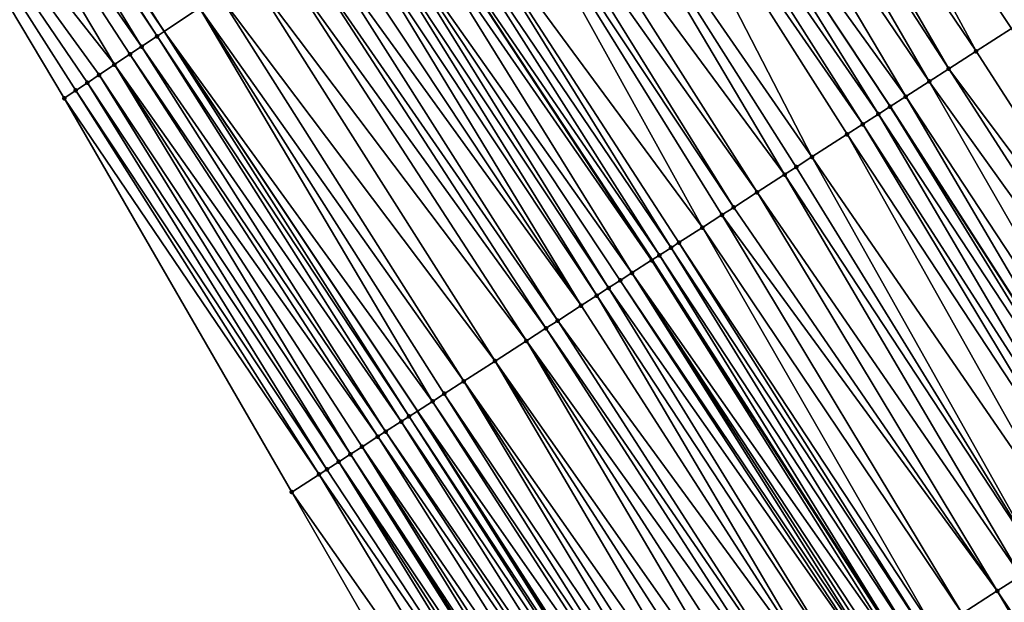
# Model space of a CAD drawing. Header units: feet. Extents: x 2004186 to 2014793, y 836912 to 864902.
# Tile 374 of 656: x 2009789 to 2009832, y 849024 to 849049. Entities that reach past the tile are written whole.
import ezdxf

# ---------------------------------------------------------------- set-up
doc = ezdxf.new("R2010")
doc.units = ezdxf.units.FT
doc.header["$LTSCALE"] = 100
doc.header["$MEASUREMENT"] = 0
for name, color, linetype, lineweight in [('EP_Travel Lane', 5, 'Continuous', 40), ('GPL_Skip Line', 2, 'Continuous', 40), ('Road Shots', 4, 'Continuous', 200), ('Road X-Section', 30, 'Continuous', 13)]:
    doc.layers.add(name, color=color, linetype=linetype, lineweight=lineweight)
doc.layers.add('I-77 SB_MM21-27-Surface-Border', color=7, linetype='Continuous')
doc.layers.add('I-77 SB_MM21-27-Surface-TIN', color=7, linetype='Continuous')

msp = doc.modelspace()

# ---------------------------------------------------------------- linework, layer by layer
at = {"layer": 'EP_Travel Lane'}
msp.add_polyline3d([(2009922.732590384, 848845.9093054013, 427.7466532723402), (2009912.311521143, 848862.9794874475, 427.6353479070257), (2009901.890393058, 848880.049765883, 427.5545564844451), (2009891.469273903, 848897.1200296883, 427.4691715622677), (2009881.063165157, 848913.8753565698, 427.4190355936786), (2009870.463312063, 848930.8352990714, 427.3590392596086), (2009859.863490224, 848947.7951915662, 427.2796639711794), (2009849.263633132, 848964.755140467, 427.2221198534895), (2009838.720720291, 848981.3424521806, 427.1364189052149), (2009827.963152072, 848998.2030135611, 427.0771608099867), (2009817.205627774, 849015.0635061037, 426.9972308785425), (2009806.448035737, 849031.9241048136, 426.949170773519), (2009795.557487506, 849048.2402471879, 426.8732766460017), (2009784.392036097, 849064.8334639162, 426.7987282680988), (2009773.226573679, 849081.4266970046, 426.7300865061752), (2009762.061131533, 849098.0198999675, 426.6504041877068), (2009750.965655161, 849114.3226856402, 426.583410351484)], dxfattribs=at)
at = {"layer": 'GPL_Skip Line'}
for points in [[(2009953.829437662, 848841.4261146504, 428.721481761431), (2009943.524610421, 848858.56616258, 428.6641164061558), (2009933.127624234, 848875.6511519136, 428.5878087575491), (2009922.730622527, 848892.7361667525, 428.519566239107), (2009912.33363203, 848909.8211631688, 428.4454982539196), (2009901.793440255, 848926.8179547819, 428.3846184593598), (2009891.20368886, 848943.7842266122, 428.3312489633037), (2009880.613957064, 848960.750467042, 428.2658008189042), (2009870.024222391, 848977.7167120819, 428.202126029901), (2009859.249325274, 848994.5654839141, 428.1196564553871), (2009848.421835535, 849011.3809139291, 428.0372503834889), (2009837.59432419, 849028.196377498, 427.9649437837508), (2009826.766831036, 849045.0118128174, 427.8841342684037), (2009815.719622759, 849061.6833479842, 427.8140215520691), (2009804.626809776, 849078.3250743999, 427.7626321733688), (2009793.534014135, 849094.966774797, 427.701693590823), (2009782.441233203, 849111.6084531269, 427.6326563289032), (2009771.182598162, 849128.138074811, 427.5321407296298)], [(2009933.158281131, 848852.2558033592, 428.2070710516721), (2009922.774190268, 848869.3486734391, 428.1384617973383), (2009912.390098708, 848886.4415446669, 428.0702190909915), (2009902.006056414, 848903.5343347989, 427.976362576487), (2009891.530412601, 848920.4104319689, 427.9136971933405), (2009880.92433474, 848937.3665026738, 427.8573967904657), (2009870.318280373, 848954.3225358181, 427.7865722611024), (2009859.712203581, 848971.2786048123, 427.72960863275), (2009849.022044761, 848987.9779411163, 427.6566642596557), (2009838.194197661, 849004.7931455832, 427.5752317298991), (2009827.36634023, 849021.608366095, 427.4986247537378), (2009816.538476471, 849038.4235964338, 427.4249755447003), (2009805.637161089, 849054.960949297, 427.3642147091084), (2009794.594976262, 849071.6363890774, 427.304301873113), (2009783.5527462, 849088.3118971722, 427.2693528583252), (2009772.510594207, 849104.9872873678, 427.1912455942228), (2009761.310572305, 849121.3920772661, 427.0964918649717)]]:
    msp.add_polyline3d(points, dxfattribs=at)
at = {"layer": 'I-77 SB_MM21-27-Surface-Border', "color": 3, "linetype": 'ByBlock', "lineweight": -2}
msp.add_polyline3d([(2009916.190808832, 848841.9269525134, 427.4272913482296), (2009906.306348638, 848859.323898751, 427.3652300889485), (2009894.37184794, 848875.4729130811, 427.2132154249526), (2009883.974851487, 848892.5579192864, 427.142303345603), (2009873.97081867, 848909.4472396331, 427.0527480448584), (2009862.872036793, 848926.0958827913, 427.0244709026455), (2009852.451987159, 848943.1679908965, 426.9473174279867), (2009842.031924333, 848960.2401201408, 426.8784663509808), (2009831.674598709, 848976.8038825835, 426.8050204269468), (2009821.351448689, 848993.9443379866, 426.7822035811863), (2009811.028325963, 849011.0847510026, 426.7466182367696), (2009801.041554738, 849028.441653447, 426.6923110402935), (2009791.258311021, 849045.3737114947, 426.6573367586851), (2009780.997530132, 849062.5701654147, 426.6372701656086), (2009770.903162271, 849079.8775549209, 426.6196813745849), (2009759.976796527, 849096.630165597, 426.552056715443), (2009748.890434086, 849112.9045776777, 426.4880582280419)], dxfattribs=at)
at = {"layer": 'I-77 SB_MM21-27-Surface-TIN', "color": 128, "linetype": 'ByBlock', "lineweight": -2}
for points in [[(2009784.159192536, 849064.6782192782, 426.7888234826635), (2009795.251968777, 849048.0365479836, 426.8603845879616), (2009784.392036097, 849064.8334639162, 426.7987282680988)], [(2009784.824812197, 849065.1220103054, 426.8171378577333), (2009784.392036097, 849064.8334639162, 426.7987282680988), (2009795.557487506, 849048.2402471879, 426.8732766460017)], [(2009795.251968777, 849048.0365479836, 426.8603845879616), (2009795.557487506, 849048.2402471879, 426.8732766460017), (2009784.392036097, 849064.8334639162, 426.7987282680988)], [(2009784.824812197, 849065.1220103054, 426.8171378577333), (2009795.557487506, 849048.2402471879, 426.8732766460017), (2009797.082423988, 849049.2569715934, 426.9376248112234)], [(2009820.878112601, 849065.1228222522, 428.0679005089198), (2009819.214082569, 849064.0133160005, 427.9865826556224), (2009830.465874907, 849047.3944741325, 428.0627372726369)], [(2009820.878112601, 849065.1228222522, 428.0679005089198), (2009831.979116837, 849048.3692043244, 428.1373397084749), (2009833.156096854, 849049.127305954, 428.1887863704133)], [(2009820.878112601, 849065.1228222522, 428.0679005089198), (2009830.465874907, 849047.3944741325, 428.0627372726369), (2009831.979116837, 849048.3692043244, 428.1373397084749)], [(2009784.159192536, 849064.6782192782, 426.7888234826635), (2009783.160760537, 849064.0125364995, 426.747732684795), (2009794.586340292, 849047.5927701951, 426.8369269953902)], [(2009784.159192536, 849064.6782192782, 426.7888234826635), (2009794.586340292, 849047.5927701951, 426.8369269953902), (2009795.251968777, 849048.0365479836, 426.8603845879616)], [(2009783.160760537, 849064.0125364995, 426.747732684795), (2009780.997530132, 849062.5701654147, 426.6372701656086), (2009793.421515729, 849046.8161211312, 426.7819542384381)], [(2009783.160760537, 849064.0125364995, 426.747732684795), (2009794.087124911, 849047.2599278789, 426.8160400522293), (2009794.586340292, 849047.5927701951, 426.8369269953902)], [(2009783.160760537, 849064.0125364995, 426.747732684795), (2009793.421515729, 849046.8161211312, 426.7819542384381), (2009794.087124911, 849047.2599278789, 426.8160400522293)], [(2009819.214082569, 849064.0133160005, 427.9865826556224), (2009818.382079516, 849063.4585449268, 427.9393368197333), (2009829.288913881, 849046.6363430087, 428.0024132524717)], [(2009819.214082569, 849064.0133160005, 427.9865826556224), (2009829.288913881, 849046.6363430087, 428.0024132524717), (2009830.465874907, 849047.3944741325, 428.0627372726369)], [(2009818.382079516, 849063.4585449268, 427.9393368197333), (2009817.217259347, 849062.6818892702, 427.8819444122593), (2009828.44823227, 849046.0948132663, 427.9570638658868)], [(2009818.382079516, 849063.4585449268, 427.9393368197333), (2009828.44823227, 849046.0948132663, 427.9570638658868), (2009829.288913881, 849046.6363430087, 428.0024132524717)], [(2009817.217259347, 849062.6818892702, 427.8819444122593), (2009815.719622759, 849061.6833479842, 427.8140215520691), (2009827.439398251, 849045.4450025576, 427.91016397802)], [(2009817.217259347, 849062.6818892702, 427.8819444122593), (2009827.439398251, 849045.4450025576, 427.91016397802), (2009828.44823227, 849046.0948132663, 427.9570638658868)], [(2009780.997530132, 849062.5701654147, 426.6372701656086), (2009792.755905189, 849046.3723164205, 426.7486160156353), (2009793.421515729, 849046.8161211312, 426.7819542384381)], [(2009780.997530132, 849062.5701654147, 426.6372701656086), (2009792.256699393, 849046.0394597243, 426.7224514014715), (2009792.755905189, 849046.3723164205, 426.7486160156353)], [(2009780.997530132, 849062.5701654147, 426.6372701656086), (2009791.757506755, 849045.7065832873, 426.6890418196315), (2009792.256699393, 849046.0394597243, 426.7224514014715)], [(2009780.997530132, 849062.5701654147, 426.6372701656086), (2009791.258311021, 849045.3737114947, 426.6573367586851), (2009791.757506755, 849045.7065832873, 426.6890418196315)], [(2009814.887584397, 849061.1286298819, 427.7862166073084), (2009826.262418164, 849044.6869010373, 427.8587502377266), (2009815.719622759, 849061.6833479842, 427.8140215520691)], [(2009826.262418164, 849044.6869010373, 427.8587502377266), (2009826.766831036, 849045.0118128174, 427.8841342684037), (2009815.719622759, 849061.6833479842, 427.8140215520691)], [(2009827.439398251, 849045.4450025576, 427.91016397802), (2009815.719622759, 849061.6833479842, 427.8140215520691), (2009826.766831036, 849045.0118128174, 427.8841342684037)], [(2009814.887584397, 849061.1286298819, 427.7862166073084), (2009814.221962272, 849060.6848425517, 427.7592571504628), (2009825.589843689, 849044.2537225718, 427.8361140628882)], [(2009814.887584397, 849061.1286298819, 427.7862166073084), (2009825.589843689, 849044.2537225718, 427.8361140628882), (2009826.262418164, 849044.6869010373, 427.8587502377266)], [(2009814.221962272, 849060.6848425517, 427.7592571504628), (2009812.058726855, 849059.2424789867, 427.6515483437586), (2009823.404046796, 849042.8457836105, 427.7297543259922)], [(2009814.221962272, 849060.6848425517, 427.7592571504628), (2009824.917280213, 849043.8205270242, 427.808336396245), (2009825.589843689, 849044.2537225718, 427.8361140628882)], [(2009814.221962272, 849060.6848425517, 427.7592571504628), (2009823.404046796, 849042.8457836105, 427.7297543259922), (2009824.917280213, 849043.8205270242, 427.808336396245)], [(2009812.058726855, 849059.2424789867, 427.6515483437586), (2009810.394676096, 849058.1330038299, 427.5816425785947), (2009822.227071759, 849042.0876742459, 427.6759795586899)], [(2009812.058726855, 849059.2424789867, 427.6515483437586), (2009822.731496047, 849042.4125682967, 427.6960272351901), (2009823.404046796, 849042.8457836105, 427.7297543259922)], [(2009812.058726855, 849059.2424789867, 427.6515483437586), (2009822.227071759, 849042.0876742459, 427.6759795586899), (2009822.731496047, 849042.4125682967, 427.6960272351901)], [(2009810.394676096, 849058.1330038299, 427.5816425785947), (2009809.562661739, 849057.5782497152, 427.540620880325), (2009821.050087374, 849041.3295793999, 427.62657469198)], [(2009810.394676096, 849058.1330038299, 427.5816425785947), (2009821.050087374, 849041.3295793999, 427.62657469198), (2009822.227071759, 849042.0876742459, 427.6759795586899)], [(2009809.562661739, 849057.5782497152, 427.540620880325), (2009809.063450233, 849057.2454015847, 427.5175999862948), (2009820.041253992, 849040.6797677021, 427.5793771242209)], [(2009809.562661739, 849057.5782497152, 427.540620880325), (2009820.041253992, 849040.6797677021, 427.5793771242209), (2009821.050087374, 849041.3295793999, 427.62657469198)], [(2009809.063450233, 849057.2454015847, 427.5175999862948), (2009806.900181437, 849055.8030880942, 427.4282689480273), (2009818.696119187, 849039.8133888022, 427.5274924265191)], [(2009809.063450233, 849057.2454015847, 427.5175999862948), (2009819.536822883, 849040.3548842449, 427.5625179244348), (2009820.041253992, 849040.6797677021, 427.5793771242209)], [(2009809.063450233, 849057.2454015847, 427.5175999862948), (2009818.696119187, 849039.8133888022, 427.5274924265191), (2009819.536822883, 849040.3548842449, 427.5625179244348)], [(2009806.900181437, 849055.8030880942, 427.4282689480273), (2009806.234566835, 849055.3592894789, 427.3971677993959), (2009817.350987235, 849038.9470054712, 427.4742739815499)], [(2009806.900181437, 849055.8030880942, 427.4282689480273), (2009817.687264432, 849039.1636102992, 427.4902860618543), (2009818.696119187, 849039.8133888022, 427.5274924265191)], [(2009806.900181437, 849055.8030880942, 427.4282689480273), (2009817.350987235, 849038.9470054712, 427.4742739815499), (2009817.687264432, 849039.1636102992, 427.4902860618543)], [(2009806.234566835, 849055.3592894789, 427.3971677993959), (2009805.637161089, 849054.960949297, 427.3642147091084), (2009816.846588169, 849038.622072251, 427.4424367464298)], [(2009806.234566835, 849055.3592894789, 427.3971677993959), (2009816.846588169, 849038.622072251, 427.4424367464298), (2009817.350987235, 849038.9470054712, 427.4742739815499)], [(2009805.236160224, 849054.6935686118, 427.3420953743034), (2009804.237771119, 849054.027821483, 427.2773847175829), (2009815.669618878, 849037.8639539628, 427.3859760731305)], [(2009805.236160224, 849054.6935686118, 427.3420953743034), (2009816.510317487, 849038.4054573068, 427.4233797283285), (2009805.637161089, 849054.960949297, 427.3642147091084)], [(2009805.236160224, 849054.6935686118, 427.3420953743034), (2009815.669618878, 849037.8639539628, 427.3859760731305), (2009816.510317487, 849038.4054573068, 427.4233797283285)], [(2009816.510317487, 849038.4054573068, 427.4233797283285), (2009816.538476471, 849038.4235964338, 427.4249755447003), (2009805.637161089, 849054.960949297, 427.3642147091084)], [(2009816.846588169, 849038.622072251, 427.4424367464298), (2009805.637161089, 849054.960949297, 427.3642147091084), (2009816.538476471, 849038.4235964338, 427.4249755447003)], [(2009804.237771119, 849054.027821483, 427.2773847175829), (2009803.738566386, 849053.6949631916, 427.2506347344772), (2009814.660816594, 849037.2140939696, 427.3242420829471)], [(2009804.237771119, 849054.027821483, 427.2773847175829), (2009815.165211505, 849037.5390336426, 427.3580215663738), (2009815.669618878, 849037.8639539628, 427.3859760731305)], [(2009804.237771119, 849054.027821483, 427.2773847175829), (2009814.660816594, 849037.2140939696, 427.3242420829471), (2009815.165211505, 849037.5390336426, 427.3580215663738)], [(2009803.239349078, 849053.3621237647, 427.2308081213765), (2009802.573727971, 849052.9183349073, 427.2032881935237), (2009813.483854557, 849036.455964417, 427.2643909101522)], [(2009803.738566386, 849053.6949631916, 427.2506347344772), (2009803.239349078, 849053.3621237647, 427.2308081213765), (2009814.156413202, 849036.8891674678, 427.2944270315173)], [(2009803.239349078, 849053.3621237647, 427.2308081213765), (2009813.483854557, 849036.455964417, 427.2643909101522), (2009814.156413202, 849036.8891674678, 427.2944270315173)], [(2009803.738566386, 849053.6949631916, 427.2506347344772), (2009814.156413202, 849036.8891674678, 427.2944270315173), (2009814.660816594, 849037.2140939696, 427.3242420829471)], [(2009802.573727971, 849052.9183349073, 427.2032881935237), (2009801.908122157, 849052.4745231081, 427.167348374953), (2009813.483854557, 849036.455964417, 427.2643909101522)], [(2009801.908122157, 849052.4745231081, 427.167348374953), (2009801.242516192, 849052.0307115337, 427.1314912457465), (2009812.475036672, 849035.8061286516, 427.2099492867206)], [(2009801.908122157, 849052.4745231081, 427.167348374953), (2009812.475036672, 849035.8061286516, 427.2099492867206), (2009813.483854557, 849036.455964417, 427.2643909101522)], [(2009801.242516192, 849052.0307115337, 427.1314912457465), (2009800.410492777, 849051.475971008, 427.0954566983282), (2009811.970618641, 849035.4812248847, 427.1869771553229)], [(2009801.242516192, 849052.0307115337, 427.1314912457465), (2009811.970618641, 849035.4812248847, 427.1869771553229), (2009812.475036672, 849035.8061286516, 427.2099492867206)], [(2009800.410492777, 849051.475971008, 427.0954566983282), (2009799.245673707, 849050.6993137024, 427.0374591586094), (2009811.129902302, 849034.9397490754, 427.1578610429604)], [(2009800.410492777, 849051.475971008, 427.0954566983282), (2009811.129902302, 849034.9397490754, 427.1578610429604), (2009811.970618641, 849035.4812248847, 427.1869771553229)], [(2009799.245673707, 849050.6993137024, 427.0374591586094), (2009797.914433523, 849049.8117329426, 426.9813017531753), (2009809.784775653, 849034.0733575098, 427.1021640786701)], [(2009799.245673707, 849050.6993137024, 427.0374591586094), (2009809.784775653, 849034.0733575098, 427.1021640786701), (2009811.129902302, 849034.9397490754, 427.1578610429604)], [(2009797.914433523, 849049.8117329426, 426.9813017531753), (2009797.082423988, 849049.2569715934, 426.9376248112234), (2009808.439665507, 849033.2069403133, 427.0387525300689)], [(2009797.914433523, 849049.8117329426, 426.9813017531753), (2009808.439665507, 849033.2069403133, 427.0387525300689), (2009809.784775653, 849034.0733575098, 427.1021640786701)], [(2009797.082423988, 849049.2569715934, 426.9376248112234), (2009795.557487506, 849048.2402471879, 426.8732766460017), (2009807.094534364, 849032.3405557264, 426.9851561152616)], [(2009797.082423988, 849049.2569715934, 426.9376248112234), (2009807.598952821, 849032.6654588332, 427.0079295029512), (2009808.439665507, 849033.2069403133, 427.0387525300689)], [(2009797.082423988, 849049.2569715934, 426.9376248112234), (2009807.094534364, 849032.3405557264, 426.9851561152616), (2009807.598952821, 849032.6654588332, 427.0079295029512)], [(2009831.979116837, 849048.3692043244, 428.1373397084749), (2009830.465874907, 849047.3944741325, 428.0627372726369), (2009841.29336182, 849030.5790485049, 428.14646388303)], [(2009795.251968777, 849048.0365479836, 426.8603845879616), (2009794.586340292, 849047.5927701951, 426.8369269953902), (2009805.749437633, 849031.4741176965, 426.915473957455)], [(2009795.251968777, 849048.0365479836, 426.8603845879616), (2009806.085720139, 849031.690714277, 426.9290035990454), (2009795.557487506, 849048.2402471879, 426.8732766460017)], [(2009795.251968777, 849048.0365479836, 426.8603845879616), (2009805.749437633, 849031.4741176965, 426.915473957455), (2009806.085720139, 849031.690714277, 426.9290035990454)], [(2009806.085720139, 849031.690714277, 426.9290035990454), (2009806.448035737, 849031.9241048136, 426.949170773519), (2009795.557487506, 849048.2402471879, 426.8732766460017)], [(2009807.094534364, 849032.3405557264, 426.9851561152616), (2009795.557487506, 849048.2402471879, 426.8732766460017), (2009806.448035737, 849031.9241048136, 426.949170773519)], [(2009794.586340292, 849047.5927701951, 426.8369269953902), (2009794.087124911, 849047.2599278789, 426.8160400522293), (2009805.07685215, 849031.0409563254, 426.8979830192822)], [(2009794.586340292, 849047.5927701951, 426.8369269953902), (2009805.07685215, 849031.0409563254, 426.8979830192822), (2009805.749437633, 849031.4741176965, 426.915473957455)], [(2009794.087124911, 849047.2599278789, 426.8160400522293), (2009793.421515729, 849046.8161211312, 426.7819542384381), (2009804.74056656, 849030.8243645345, 426.8858949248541)], [(2009794.087124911, 849047.2599278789, 426.8160400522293), (2009804.74056656, 849030.8243645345, 426.8858949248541), (2009805.07685215, 849031.0409563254, 426.8979830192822)], [(2009830.465874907, 849047.3944741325, 428.0627372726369), (2009829.288913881, 849046.6363430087, 428.0024132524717), (2009841.29336182, 849030.5790485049, 428.14646388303)], [(2009793.421515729, 849046.8161211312, 426.7819542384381), (2009792.755905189, 849046.3723164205, 426.7486160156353), (2009803.563609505, 849030.0662272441, 426.8237148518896)], [(2009793.421515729, 849046.8161211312, 426.7819542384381), (2009804.06801335, 849030.3911530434, 426.8533184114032), (2009804.74056656, 849030.8243645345, 426.8858949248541)], [(2009793.421515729, 849046.8161211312, 426.7819542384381), (2009803.563609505, 849030.0662272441, 426.8237148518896), (2009804.06801335, 849030.3911530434, 426.8533184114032)], [(2009829.288913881, 849046.6363430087, 428.0024132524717), (2009828.44823227, 849046.0948132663, 427.9570638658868), (2009840.116403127, 849029.8209137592, 428.0850496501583)], [(2009829.288913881, 849046.6363430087, 428.0024132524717), (2009840.116403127, 849029.8209137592, 428.0850496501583), (2009841.29336182, 849030.5790485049, 428.14646388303)], [(2009792.755905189, 849046.3723164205, 426.7486160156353), (2009792.256699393, 849046.0394597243, 426.7224514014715), (2009803.059218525, 849029.7412814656, 426.7880976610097)], [(2009792.755905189, 849046.3723164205, 426.7486160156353), (2009803.059218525, 849029.7412814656, 426.7880976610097), (2009803.563609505, 849030.0662272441, 426.8237148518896)], [(2009791.757506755, 849045.7065832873, 426.6890418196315), (2009791.258311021, 849045.3737114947, 426.6573367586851), (2009802.218550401, 849029.1997307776, 426.73644394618)], [(2009792.256699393, 849046.0394597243, 426.7224514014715), (2009791.757506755, 849045.7065832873, 426.6890418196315), (2009802.554825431, 849029.4163389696, 426.7534685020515)], [(2009791.757506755, 849045.7065832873, 426.6890418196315), (2009802.218550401, 849029.1997307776, 426.73644394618), (2009802.554825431, 849029.4163389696, 426.7534685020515)], [(2009792.256699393, 849046.0394597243, 426.7224514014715), (2009802.554825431, 849029.4163389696, 426.7534685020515), (2009803.059218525, 849029.7412814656, 426.7880976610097)], [(2009828.44823227, 849046.0948132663, 427.9570638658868), (2009827.439398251, 849045.4450025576, 427.91016397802), (2009838.435027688, 849028.7378732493, 428.0000621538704)], [(2009828.44823227, 849046.0948132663, 427.9570638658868), (2009838.435027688, 849028.7378732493, 428.0000621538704), (2009840.116403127, 849029.8209137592, 428.0850496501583)], [(2009791.258311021, 849045.3737114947, 426.6573367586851), (2009801.041554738, 849028.441653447, 426.6923110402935), (2009802.218550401, 849029.1997307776, 426.73644394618)], [(2009827.439398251, 849045.4450025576, 427.91016397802), (2009826.766831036, 849045.0118128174, 427.8841342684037), (2009837.59432419, 849028.196377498, 427.9649437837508)], [(2009827.439398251, 849045.4450025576, 427.91016397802), (2009837.59432419, 849028.196377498, 427.9649437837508), (2009838.435027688, 849028.7378732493, 428.0000621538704)], [(2009826.262418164, 849044.6869010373, 427.8587502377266), (2009837.258042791, 849027.9797791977, 427.9508964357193), (2009826.766831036, 849045.0118128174, 427.8841342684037)], [(2009837.258042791, 849027.9797791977, 427.9508964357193), (2009837.59432419, 849028.196377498, 427.9649437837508), (2009826.766831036, 849045.0118128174, 427.8841342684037)], [(2009826.262418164, 849044.6869010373, 427.8587502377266), (2009825.589843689, 849044.2537225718, 427.8361140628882), (2009836.417329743, 849027.4382982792, 427.9202424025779)], [(2009826.262418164, 849044.6869010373, 427.8587502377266), (2009836.417329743, 849027.4382982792, 427.9202424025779), (2009837.258042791, 849027.9797791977, 427.9508964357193)], [(2009825.589843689, 849044.2537225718, 427.8361140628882), (2009824.917280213, 849043.8205270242, 427.808336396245), (2009835.912913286, 849027.1133920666, 427.8965341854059)], [(2009825.589843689, 849044.2537225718, 427.8361140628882), (2009835.912913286, 849027.1133920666, 427.8965341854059), (2009836.417329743, 849027.4382982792, 427.9202424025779)], [(2009824.917280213, 849043.8205270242, 427.808336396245), (2009823.404046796, 849042.8457836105, 427.7297543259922), (2009834.735956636, 849026.3552541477, 427.8341649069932)], [(2009824.917280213, 849043.8205270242, 427.808336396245), (2009834.735956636, 849026.3552541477, 427.8341649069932), (2009835.912913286, 849027.1133920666, 427.8965341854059)], [(2009823.404046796, 849042.8457836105, 427.7297543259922), (2009822.731496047, 849042.4125682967, 427.6960272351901), (2009833.22270614, 849025.3805372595, 427.7635667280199)], [(2009823.404046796, 849042.8457836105, 427.7297543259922), (2009833.22270614, 849025.3805372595, 427.7635667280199), (2009834.735956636, 849026.3552541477, 427.8341649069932)], [(2009822.731496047, 849042.4125682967, 427.6960272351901), (2009822.227071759, 849042.0876742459, 427.6759795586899), (2009833.22270614, 849025.3805372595, 427.7635667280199)], [(2009822.227071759, 849042.0876742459, 427.6759795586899), (2009821.050087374, 849041.3295793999, 427.62657469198), (2009832.382001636, 849024.839043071, 427.7289186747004)], [(2009822.227071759, 849042.0876742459, 427.6759795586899), (2009832.382001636, 849024.839043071, 427.7289186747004), (2009833.22270614, 849025.3805372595, 427.7635667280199)], [(2009821.050087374, 849041.3295793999, 427.62657469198), (2009820.041253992, 849040.6797677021, 427.5793771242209), (2009831.373166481, 849024.1892341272, 427.6825499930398)], [(2009821.050087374, 849041.3295793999, 427.62657469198), (2009831.373166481, 849024.1892341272, 427.6825499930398), (2009832.382001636, 849024.839043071, 427.7289186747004)], [(2009820.041253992, 849040.6797677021, 427.5793771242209), (2009819.536822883, 849040.3548842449, 427.5625179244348), (2009831.373166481, 849024.1892341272, 427.6825499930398)], [(2009819.536822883, 849040.3548842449, 427.5625179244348), (2009818.696119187, 849039.8133888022, 427.5274924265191), (2009829.859902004, 849023.2145389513, 427.6184869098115)], [(2009819.536822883, 849040.3548842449, 427.5625179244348), (2009829.859902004, 849023.2145389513, 427.6184869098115), (2009831.373166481, 849024.1892341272, 427.6825499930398)], [(2009818.696119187, 849039.8133888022, 427.5274924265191), (2009817.687264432, 849039.1636102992, 427.4902860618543), (2009828.682905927, 849022.4564622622, 427.5745471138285)], [(2009818.696119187, 849039.8133888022, 427.5274924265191), (2009828.682905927, 849022.4564622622, 427.5745471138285), (2009829.859902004, 849023.2145389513, 427.6184869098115)], [(2009817.350987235, 849038.9470054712, 427.4742739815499), (2009816.846588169, 849038.622072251, 427.4424367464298), (2009827.842219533, 849021.9149399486, 427.5314337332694)], [(2009817.687264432, 849039.1636102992, 427.4902860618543), (2009817.350987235, 849038.9470054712, 427.4742739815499), (2009828.346627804, 849022.2398588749, 427.5589686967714)], [(2009817.350987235, 849038.9470054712, 427.4742739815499), (2009827.842219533, 849021.9149399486, 427.5314337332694), (2009828.346627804, 849022.2398588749, 427.5589686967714)], [(2009817.687264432, 849039.1636102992, 427.4902860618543), (2009828.346627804, 849022.2398588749, 427.5589686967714), (2009828.682905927, 849022.4564622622, 427.5745471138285)], [(2009816.846588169, 849038.622072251, 427.4424367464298), (2009816.538476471, 849038.4235964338, 427.4249755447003), (2009827.36634023, 849021.608366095, 427.4986247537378)], [(2009816.846588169, 849038.622072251, 427.4424367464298), (2009827.36634023, 849021.608366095, 427.4986247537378), (2009827.842219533, 849021.9149399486, 427.5314337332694)], [(2009816.510317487, 849038.4054573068, 427.4233797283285), (2009815.669618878, 849037.8639539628, 427.3859760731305), (2009827.169685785, 849021.4816982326, 427.489759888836)], [(2009816.510317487, 849038.4054573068, 427.4233797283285), (2009827.36634023, 849021.608366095, 427.4986247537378), (2009816.538476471, 849038.4235964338, 427.4249755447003)], [(2009816.510317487, 849038.4054573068, 427.4233797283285), (2009827.337826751, 849021.5899969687, 427.4966589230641), (2009827.36634023, 849021.608366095, 427.4986247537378)], [(2009816.510317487, 849038.4054573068, 427.4233797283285), (2009827.169685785, 849021.4816982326, 427.489759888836), (2009827.337826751, 849021.5899969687, 427.4966589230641)], [(2009815.669618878, 849037.8639539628, 427.3859760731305), (2009815.165211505, 849037.5390336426, 427.3580215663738), (2009826.32896009, 849020.9402369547, 427.4650175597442)], [(2009815.669618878, 849037.8639539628, 427.3859760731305), (2009826.66524111, 849021.1568358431, 427.4792418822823), (2009827.169685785, 849021.4816982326, 427.489759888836)], [(2009815.669618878, 849037.8639539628, 427.3859760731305), (2009826.497097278, 849021.0485415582, 427.473682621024), (2009826.66524111, 849021.1568358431, 427.4792418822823)], [(2009815.669618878, 849037.8639539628, 427.3859760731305), (2009826.32896009, 849020.9402369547, 427.4650175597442), (2009826.497097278, 849021.0485415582, 427.473682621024)], [(2009815.165211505, 849037.5390336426, 427.3580215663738), (2009814.660816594, 849037.2140939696, 427.3242420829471), (2009826.160827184, 849020.8319257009, 427.4543508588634)], [(2009815.165211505, 849037.5390336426, 427.3580215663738), (2009826.160827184, 849020.8319257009, 427.4543508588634), (2009826.32896009, 849020.9402369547, 427.4650175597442)], [(2009814.156413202, 849036.8891674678, 427.2944270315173), (2009813.483854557, 849036.455964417, 427.2643909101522), (2009824.311329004, 849019.6405581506, 427.3539450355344)], [(2009814.660816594, 849037.2140939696, 427.3242420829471), (2009814.156413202, 849036.8891674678, 427.2944270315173), (2009825.152019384, 849020.1820742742, 427.3951952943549)], [(2009814.156413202, 849036.8891674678, 427.2944270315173), (2009824.311329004, 849019.6405581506, 427.3539450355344), (2009825.152019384, 849020.1820742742, 427.3951952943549)], [(2009814.660816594, 849037.2140939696, 427.3242420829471), (2009825.152019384, 849020.1820742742, 427.3951952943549), (2009826.160827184, 849020.8319257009, 427.4543508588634)], [(2009813.483854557, 849036.455964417, 427.2643909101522), (2009812.475036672, 849035.8061286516, 427.2099492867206), (2009824.311329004, 849019.6405581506, 427.3539450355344)], [(2009812.475036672, 849035.8061286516, 427.2099492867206), (2009811.970618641, 849035.4812248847, 427.1869771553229), (2009823.302514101, 849018.9907177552, 427.2981097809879)], [(2009812.475036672, 849035.8061286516, 427.2099492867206), (2009823.302514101, 849018.9907177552, 427.2981097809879), (2009824.311329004, 849019.6405581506, 427.3539450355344)], [(2009811.970618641, 849035.4812248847, 427.1869771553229), (2009811.129902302, 849034.9397490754, 427.1578610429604), (2009822.798101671, 849018.6658052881, 427.2725190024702)], [(2009811.970618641, 849035.4812248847, 427.1869771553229), (2009822.798101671, 849018.6658052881, 427.2725190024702), (2009823.302514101, 849018.9907177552, 427.2981097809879)], [(2009811.129902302, 849034.9397490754, 427.1578610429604), (2009809.784775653, 849034.0733575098, 427.1021640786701), (2009821.284851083, 849017.6910885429, 427.2019638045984)], [(2009811.129902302, 849034.9397490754, 427.1578610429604), (2009821.957410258, 849018.124290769, 427.2317516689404), (2009822.798101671, 849018.6658052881, 427.2725190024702)], [(2009811.129902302, 849034.9397490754, 427.1578610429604), (2009821.284851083, 849017.6910885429, 427.2019638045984), (2009821.957410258, 849018.124290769, 427.2317516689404)], [(2009809.784775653, 849034.0733575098, 427.1021640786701), (2009808.439665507, 849033.2069403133, 427.0387525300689), (2009819.939733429, 849016.8246830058, 427.1420615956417)], [(2009809.784775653, 849034.0733575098, 427.1021640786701), (2009820.612299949, 849017.2578738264, 427.1684165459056), (2009821.284851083, 849017.6910885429, 427.2019638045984)], [(2009809.784775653, 849034.0733575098, 427.1021640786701), (2009819.939733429, 849016.8246830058, 427.1420615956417), (2009820.612299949, 849017.2578738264, 427.1684165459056)], [(2009808.439665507, 849033.2069403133, 427.0387525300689), (2009807.598952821, 849032.6654588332, 427.0079295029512), (2009818.76277526, 849016.066547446, 427.0804023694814)], [(2009808.439665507, 849033.2069403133, 427.0387525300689), (2009819.267186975, 849016.3914610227, 427.1063271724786), (2009819.939733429, 849016.8246830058, 427.1420615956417)], [(2009808.439665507, 849033.2069403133, 427.0387525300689), (2009818.76277526, 849016.066547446, 427.0804023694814), (2009819.267186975, 849016.3914610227, 427.1063271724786)], [(2009807.598952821, 849032.6654588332, 427.0079295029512), (2009807.094534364, 849032.3405557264, 426.9851561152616), (2009818.258348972, 849015.7416565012, 427.0612895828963)], [(2009807.598952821, 849032.6654588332, 427.0079295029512), (2009818.258348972, 849015.7416565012, 427.0612895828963), (2009818.76277526, 849016.066547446, 427.0804023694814)], [(2009807.094534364, 849032.3405557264, 426.9851561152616), (2009806.448035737, 849031.9241048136, 426.949170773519), (2009817.922074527, 849015.5250474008, 427.0439915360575)], [(2009807.094534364, 849032.3405557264, 426.9851561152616), (2009817.922074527, 849015.5250474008, 427.0439915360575), (2009818.258348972, 849015.7416565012, 427.0612895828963)], [(2009806.085720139, 849031.690714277, 426.9290035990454), (2009817.081408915, 849014.9834928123, 426.9911637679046), (2009806.448035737, 849031.9241048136, 426.949170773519)], [(2009817.081408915, 849014.9834928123, 426.9911637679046), (2009817.205627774, 849015.0635061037, 426.9972308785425), (2009806.448035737, 849031.9241048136, 426.949170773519)], [(2009817.249547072, 849015.0917959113, 426.9993759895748), (2009806.448035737, 849031.9241048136, 426.949170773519), (2009817.205627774, 849015.0635061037, 426.9972308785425)], [(2009817.922074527, 849015.5250474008, 427.0439915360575), (2009806.448035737, 849031.9241048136, 426.949170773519), (2009817.249547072, 849015.0917959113, 426.9993759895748)], [(2009805.749437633, 849031.4741176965, 426.915473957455), (2009805.07685215, 849031.0409563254, 426.8979830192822), (2009816.408793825, 849014.5503774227, 426.9875127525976)], [(2009806.085720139, 849031.690714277, 426.9290035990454), (2009805.749437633, 849031.4741176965, 426.915473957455), (2009816.913261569, 849014.8752039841, 426.9872469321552)], [(2009805.749437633, 849031.4741176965, 426.915473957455), (2009816.408793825, 849014.5503774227, 426.9875127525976), (2009816.913261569, 849014.8752039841, 426.9872469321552)], [(2009806.085720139, 849031.690714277, 426.9290035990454), (2009816.913261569, 849014.8752039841, 426.9872469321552), (2009817.081408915, 849014.9834928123, 426.9911637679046)], [(2009805.07685215, 849031.0409563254, 426.8979830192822), (2009804.74056656, 849030.8243645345, 426.8858949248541), (2009816.072498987, 849014.3337999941, 426.9797475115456)], [(2009805.07685215, 849031.0409563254, 426.8979830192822), (2009816.072498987, 849014.3337999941, 426.9797475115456), (2009816.408793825, 849014.5503774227, 426.9875127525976)], [(2009804.74056656, 849030.8243645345, 426.8858949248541), (2009804.06801335, 849030.3911530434, 426.8533184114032), (2009815.399930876, 849013.9006116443, 426.9541363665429)], [(2009804.74056656, 849030.8243645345, 426.8858949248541), (2009815.399930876, 849013.9006116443, 426.9541363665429), (2009816.072498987, 849014.3337999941, 426.9797475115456)], [(2009803.563609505, 849030.0662272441, 426.8237148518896), (2009803.059218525, 849029.7412814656, 426.7880976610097), (2009814.222935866, 849013.142533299, 426.9096980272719)], [(2009804.06801335, 849030.3911530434, 426.8533184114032), (2009803.563609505, 849030.0662272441, 426.8237148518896), (2009814.559206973, 849013.3591475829, 426.9285562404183)], [(2009803.563609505, 849030.0662272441, 426.8237148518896), (2009814.391069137, 849013.2508439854, 426.9201939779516), (2009814.559206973, 849013.3591475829, 426.9285562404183)], [(2009803.563609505, 849030.0662272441, 426.8237148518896), (2009814.222935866, 849013.142533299, 426.9096980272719), (2009814.391069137, 849013.2508439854, 426.9201939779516)], [(2009804.06801335, 849030.3911530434, 426.8533184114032), (2009814.895494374, 849013.5757365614, 426.9397978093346), (2009815.399930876, 849013.9006116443, 426.9541363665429)], [(2009804.06801335, 849030.3911530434, 426.8533184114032), (2009814.559206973, 849013.3591475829, 426.9285562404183), (2009814.895494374, 849013.5757365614, 426.9397978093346)], [(2009803.059218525, 849029.7412814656, 426.7880976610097), (2009802.554825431, 849029.4163389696, 426.7534685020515), (2009813.550413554, 849012.7092738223, 426.8626784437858)], [(2009803.059218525, 849029.7412814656, 426.7880976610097), (2009813.886676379, 849012.9259009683, 426.8854079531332), (2009814.222935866, 849013.142533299, 426.9096980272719)], [(2009803.059218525, 849029.7412814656, 426.7880976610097), (2009813.550413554, 849012.7092738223, 426.8626784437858), (2009813.886676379, 849012.9259009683, 426.8854079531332)], [(2009802.218550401, 849029.1997307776, 426.73644394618), (2009801.041554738, 849028.441653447, 426.6923110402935), (2009812.541585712, 849012.0594535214, 426.8128914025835)], [(2009802.554825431, 849029.4163389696, 426.7534685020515), (2009802.218550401, 849029.1997307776, 426.73644394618), (2009813.550413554, 849012.7092738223, 426.8626784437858)], [(2009802.218550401, 849029.1997307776, 426.73644394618), (2009812.541585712, 849012.0594535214, 426.8128914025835), (2009813.550413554, 849012.7092738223, 426.8626784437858)], [(2009801.041554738, 849028.441653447, 426.6923110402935), (2009811.028325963, 849011.0847510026, 426.7466182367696), (2009812.541585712, 849012.0594535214, 426.8128914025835)], [(2009832.382001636, 849024.839043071, 427.7289186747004), (2009831.373166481, 849024.1892341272, 427.6825499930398), (2009842.536946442, 849007.5903887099, 427.7748789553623)], [(2009831.373166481, 849024.1892341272, 427.6825499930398), (2009829.859902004, 849023.2145389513, 427.6184869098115), (2009841.528113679, 849006.9405760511, 427.7273921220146)], [(2009831.373166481, 849024.1892341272, 427.6825499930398), (2009841.528113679, 849006.9405760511, 427.7273921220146), (2009842.536946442, 849007.5903887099, 427.7748789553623)]]:
    msp.add_3dface(points, dxfattribs=at)
at = {"layer": 'Road Shots', "lineweight": 100}
for p in [(2009795.251968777, 849048.0365479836, 426.8603845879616), (2009794.586340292, 849047.5927701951, 426.8369269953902), (2009794.087124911, 849047.2599278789, 426.8160400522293), (2009830.465874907, 849047.3944741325, 428.0627372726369), (2009793.421515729, 849046.8161211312, 426.7819542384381), (2009829.288913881, 849046.6363430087, 428.0024132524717), (2009792.755905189, 849046.3723164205, 426.7486160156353), (2009791.757506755, 849045.7065832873, 426.6890418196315), (2009792.256699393, 849046.0394597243, 426.7224514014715), (2009828.44823227, 849046.0948132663, 427.9570638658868), (2009791.258311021, 849045.3737114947, 426.6573367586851), (2009827.439398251, 849045.4450025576, 427.91016397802), (2009826.766831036, 849045.0118128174, 427.8841342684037), (2009826.262418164, 849044.6869010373, 427.8587502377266), (2009825.589843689, 849044.2537225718, 427.8361140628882), (2009824.917280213, 849043.8205270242, 427.808336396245), (2009823.404046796, 849042.8457836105, 427.7297543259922), (2009822.731496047, 849042.4125682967, 427.6960272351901), (2009822.227071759, 849042.0876742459, 427.6759795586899), (2009821.050087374, 849041.3295793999, 427.62657469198), (2009820.041253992, 849040.6797677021, 427.5793771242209), (2009819.536822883, 849040.3548842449, 427.5625179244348), (2009818.696119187, 849039.8133888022, 427.5274924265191), (2009817.350987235, 849038.9470054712, 427.4742739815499), (2009817.687264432, 849039.1636102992, 427.4902860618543), (2009816.846588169, 849038.622072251, 427.4424367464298), (2009816.510317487, 849038.4054573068, 427.4233797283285), (2009815.669618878, 849037.8639539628, 427.3859760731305), (2009815.165211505, 849037.5390336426, 427.3580215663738), (2009814.156413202, 849036.8891674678, 427.2944270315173), (2009814.660816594, 849037.2140939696, 427.3242420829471), (2009813.483854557, 849036.455964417, 427.2643909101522), (2009812.475036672, 849035.8061286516, 427.2099492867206), (2009811.970618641, 849035.4812248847, 427.1869771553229), (2009811.129902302, 849034.9397490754, 427.1578610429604), (2009809.784775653, 849034.0733575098, 427.1021640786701), (2009808.439665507, 849033.2069403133, 427.0387525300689), (2009807.598952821, 849032.6654588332, 427.0079295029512), (2009807.094534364, 849032.3405557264, 426.9851561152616), (2009805.749437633, 849031.4741176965, 426.915473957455), (2009806.085720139, 849031.690714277, 426.9290035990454), (2009805.07685215, 849031.0409563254, 426.8979830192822), (2009804.74056656, 849030.8243645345, 426.8858949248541), (2009803.563609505, 849030.0662272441, 426.8237148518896), (2009804.06801335, 849030.3911530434, 426.8533184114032), (2009803.059218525, 849029.7412814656, 426.7880976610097), (2009802.218550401, 849029.1997307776, 426.73644394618), (2009802.554825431, 849029.4163389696, 426.7534685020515), (2009801.041554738, 849028.441653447, 426.6923110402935), (2009831.373166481, 849024.1892341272, 427.6825499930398)]:
    msp.add_point(p, dxfattribs=at)
at = {"layer": 'Road X-Section', "extrusion": (0.5546393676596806, -0.83208440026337, 0.003274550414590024), "elevation": 408233.3391674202, "flags": 128}
msp.add_lwpolyline([(2143241.433693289, -910.1281927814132), (2143242.033693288, -910.0964875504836), (2143242.633693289, -910.063077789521), (2143243.233693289, -910.0369130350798), (2143244.033693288, -910.0035746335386), (2143244.833693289, -909.9694886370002), (2143245.433693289, -909.9486015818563), (2143246.233693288, -909.9251438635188), (2143248.433693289, -909.8479032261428), (2143249.433693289, -909.8042260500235), (2143251.033693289, -909.7480683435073), (2143252.433693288, -909.690070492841), (2143253.433693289, -909.6540357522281), (2143254.233693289, -909.6181784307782), (2143255.033693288, -909.5822384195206), (2143255.833693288, -909.5547183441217), (2143256.433693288, -909.5348916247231), (2143257.033693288, -909.5081414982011), (2143258.233693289, -909.4434304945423), (2143259.433693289, -909.3883577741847), (2143260.233693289, -909.3572564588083), (2143262.833693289, -909.267924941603), (2143263.433693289, -909.244903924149), (2143264.433693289, -909.2038820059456), (2143266.433693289, -909.1339758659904), (2143269.033693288, -909.0262664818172), (2143269.833693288, -908.9993068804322), (2143270.833693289, -908.9715017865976), (2143272.633693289, -908.9035785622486), (2143274.033693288, -908.8461858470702), (2143275.033693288, -908.7989397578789), (2143277.033693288, -908.717621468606), (2143279.433693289, -908.6230974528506), (2143280.233693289, -908.5934156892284), (2143281.233693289, -908.5607951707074), (2143282.033693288, -908.541238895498), (2143282.233693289, -908.5326775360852), (2143282.633693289, -908.509210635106), (2143283.233693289, -908.4651771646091), (2143283.633693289, -908.4395025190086), (2143284.033693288, -908.4175795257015), (2143285.633693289, -908.3473430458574), (2143287.633693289, -908.2762089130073), (2143289.433693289, -908.2060521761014), (2143290.433693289, -908.1728121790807), (2143290.833693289, -908.1602011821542)], dxfattribs=at)
at = {"layer": 'Road X-Section', "extrusion": (0.5413748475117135, -0.8407720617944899, 0.003951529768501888), "elevation": 374218.0250768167, "flags": 128}
msp.add_lwpolyline([(2149443.990044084, -1052.049568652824), (2149445.390044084, -1052.005435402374), (2149445.790044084, -1051.988410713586), (2149446.390044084, -1051.953781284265), (2149446.990044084, -1051.918163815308), (2149447.590044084, -1051.888560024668), (2149448.390044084, -1051.855983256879), (2149448.790044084, -1051.843895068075), (2149449.590044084, -1051.826403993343), (2149449.990044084, -1051.81287424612), (2149451.190044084, -1051.756721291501), (2149451.790044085, -1051.733947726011), (2149452.790044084, -1051.703124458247), (2149454.390044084, -1051.639712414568), (2149455.990044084, -1051.584015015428), (2149456.990044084, -1051.554898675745), (2149457.590044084, -1051.531926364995), (2149458.790044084, -1051.477484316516), (2149459.590044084, -1051.447447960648), (2149460.190044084, -1051.417632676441), (2149460.790044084, -1051.383852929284), (2149461.390044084, -1051.355898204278), (2149462.390044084, -1051.318494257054), (2149462.790044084, -1051.299437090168), (2149463.390044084, -1051.267599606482), (2149463.790044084, -1051.251587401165), (2149464.990044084, -1051.214380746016), (2149465.990044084, -1051.179354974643), (2149466.590044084, -1051.16249564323), (2149467.790044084, -1051.115297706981), (2149469.190044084, -1051.065892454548), (2149469.790044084, -1051.045844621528), (2149470.590044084, -1051.012117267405), (2149472.390044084, -1050.933534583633), (2149473.190044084, -1050.905756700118), (2149473.990044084, -1050.883120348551), (2149474.590044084, -1050.857736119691), (2149475.390044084, -1050.83170620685), (2149476.590044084, -1050.784805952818), (2149477.590044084, -1050.739456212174), (2149478.990044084, -1050.679131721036), (2149480.790044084, -1050.604528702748), (2149482.190044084, -1050.553081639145), (2149482.790044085, -1050.528726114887), (2149483.390044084, -1050.501847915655), (2149484.790044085, -1050.448424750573), (2149485.390044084, -1050.431336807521), (2149485.790044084, -1050.42437035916), (2149485.990044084, -1050.419214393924), (2149486.190044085, -1050.408414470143), (2149486.390044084, -1050.392884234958), (2149486.790044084, -1050.35782557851), (2149486.990044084, -1050.345221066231), (2149487.590044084, -1050.323795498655), (2149487.990044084, -1050.310604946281), (2149488.590044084, -1050.283311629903), (2149489.190044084, -1050.251109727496), (2149489.390044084, -1050.242168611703), (2149491.190044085, -1050.184659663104), (2149492.790044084, -1050.12809201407), (2149493.590044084, -1050.096883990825), (2149494.990044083, -1050.052245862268)], dxfattribs=at)
at = {"layer": 'Road X-Section', "extrusion": (0.5413748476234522, -0.8407720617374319, 0.003951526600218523), "elevation": 374238.0253484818, "flags": 128}
msp.add_lwpolyline([(2149442.989997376, -1052.073107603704), (2149444.789997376, -1052.00683392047), (2149445.989997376, -1051.957046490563), (2149446.389997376, -1051.934316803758), (2149446.789997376, -1051.910026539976), (2149446.989997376, -1051.899530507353), (2149447.189997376, -1051.891168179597), (2149447.589997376, -1051.879926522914), (2149448.189997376, -1051.865587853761), (2149448.989997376, -1051.839976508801), (2149449.389997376, -1051.832211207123), (2149449.989997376, -1051.832477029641), (2149450.189997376, -1051.828560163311), (2149450.389997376, -1051.820347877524), (2149451.189997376, -1051.775731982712), (2149451.589997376, -1051.758433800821), (2149452.189997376, -1051.739320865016), (2149452.789997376, -1051.713395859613), (2149453.589997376, -1051.677661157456), (2149454.389997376, -1051.651306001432), (2149455.189997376, -1051.617758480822), (2149455.989997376, -1051.587970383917), (2149456.989997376, -1051.5472027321), (2149457.589997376, -1051.521611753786), (2149458.789997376, -1051.465776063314), (2149459.789997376, -1051.424525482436), (2149460.989997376, -1051.365369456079), (2149461.189997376, -1051.35470267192), (2149461.389997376, -1051.346037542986), (2149461.589997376, -1051.340478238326), (2149462.189997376, -1051.329960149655), (2149462.389997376, -1051.323061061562), (2149462.989997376, -1051.288285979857), (2149463.589997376, -1051.260750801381), (2149463.989997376, -1051.245172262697), (2149465.389997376, -1051.201232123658), (2149467.189997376, -1051.137168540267), (2149468.389997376, -1051.090799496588), (2149469.389997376, -1051.056151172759), (2149471.189997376, -1050.9855524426), (2149472.589997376, -1050.923182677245), (2149473.189997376, -1050.899474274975), (2149474.189997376, -1050.868820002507), (2149475.589997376, -1050.8196539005), (2149477.589997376, -1050.734665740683), (2149478.989997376, -1050.673251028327), (2149481.189997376, -1050.589497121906), (2149481.989997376, -1050.559149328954), (2149483.589997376, -1050.492965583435), (2149484.589997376, -1050.457695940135), (2149484.989997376, -1050.445775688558), (2149485.789997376, -1050.430074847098), (2149485.989997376, -1050.427342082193), (2149486.189997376, -1050.419176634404), (2149486.389997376, -1050.399847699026), (2149486.589997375, -1050.37719983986), (2149486.789997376, -1050.3584517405), (2149486.989997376, -1050.348111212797), (2149487.789997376, -1050.322656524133), (2149488.189997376, -1050.309086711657), (2149488.589997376, -1050.288874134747), (2149488.989997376, -1050.267496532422), (2149489.389997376, -1050.253180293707), (2149490.789997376, -1050.214852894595), (2149491.989997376, -1050.173333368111), (2149492.989997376, -1050.139284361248), (2149493.389997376, -1050.127640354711), (2149495.389997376, -1050.061580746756)], dxfattribs=at)

doc.saveas('drawing.dxf')
